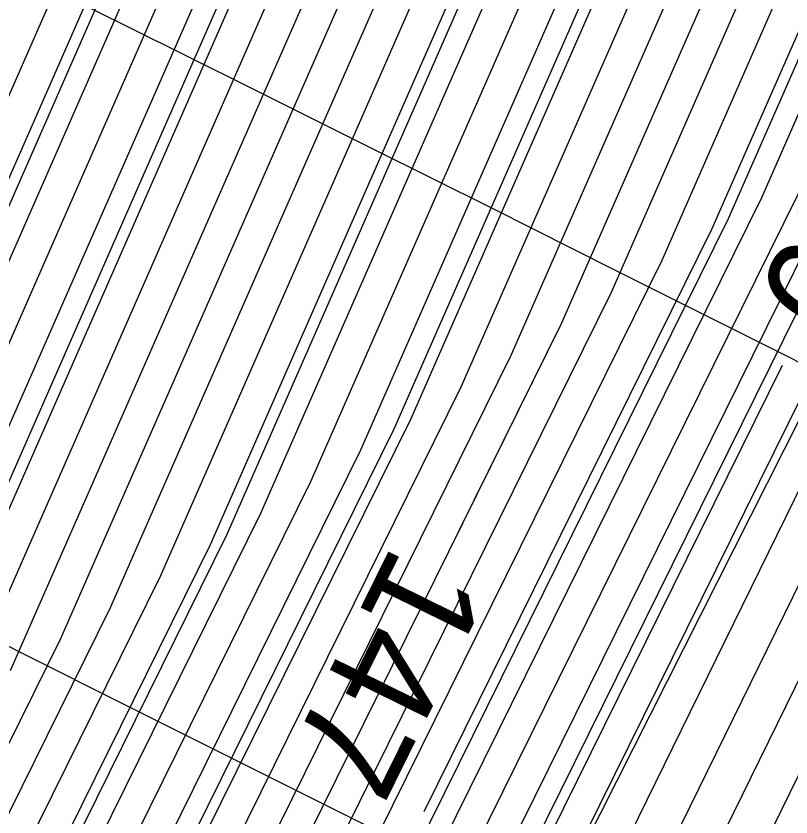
# Model space of a CAD drawing. Extents: x 2354170 to 2357230, y 866100 to 868290.
# Drawn here: x 2355800.25 to 2355814.54, y 867141.91 to 867156.68 of the extents above; entities that cross this region are included whole.
import ezdxf

# ---------------------------------------------------------------- set-up
doc = ezdxf.new("R2010")
doc.units = 0
for name, color, linetype in [('Default', 7, 'Continuous'), ('DTM Contours Major', 7, 'Continuous'), ('DTM Contours Minor', 7, 'Continuous'), ('PH Exist DTM Breakline', 7, 'Continuous'), ('Scratch_Level_0', 7, 'Continuous'), ('Scratch_Level_4', 7, 'Continuous')]:
    doc.layers.add(name, color=color, linetype=linetype)

msp = doc.modelspace()

# ---------------------------------------------------------------- linework, layer by layer
at = {"layer": 'Default'}
for points in [[(2355907.047, 867201.038), (2355900.498, 867201.143), (2355893.896, 867203.269), (2355889.562, 867204.31), (2355883.501, 867205.908), (2355879.631, 867205.986), (2355873.69, 867206.304), (2355869.982, 867206.646), (2355867.01, 867207.042), (2355859.981, 867207.088), (2355857.164, 867207.196), (2355849.981, 867206.816), (2355845.836, 867205.868), (2355839.981, 867204.741), (2355832.792, 867200.218), (2355828.039, 867197.496), (2355818.664, 867187.86), (2355815.753, 867185.01), (2355814.889, 867183.308), (2355803.884, 867163.815), (2355793.663, 867140.529)], [(2355905.395, 867198.459), (2355900.378, 867198.54), (2355891.607, 867201.364), (2355889.808, 867201.796), (2355882.239, 867203.793), (2355879.757, 867203.843), (2355875.947, 867204.047), (2355869.982, 867204.597), (2355865.202, 867205.233), (2355859.981, 867205.268), (2355855.41, 867205.442), (2355849.981, 867205.155), (2355843.683, 867203.714), (2355839.981, 867203.002), (2355835.436, 867200.142), (2355828.623, 867196.241), (2355817.168, 867184.466), (2355816.662, 867184.009), (2355816.413, 867183.504), (2355804.958, 867163.214), (2355795.512, 867141.694)], [(2355904.569, 867197.17), (2355900.317, 867197.238), (2355890.462, 867200.412), (2355889.93, 867200.54), (2355881.607, 867202.736), (2355879.819, 867202.771), (2355877.076, 867202.919), (2355869.982, 867203.572), (2355864.298, 867204.329), (2355859.981, 867204.358), (2355854.534, 867204.565), (2355849.981, 867204.325), (2355842.606, 867202.638), (2355839.981, 867202.132), (2355836.758, 867200.105), (2355828.915, 867195.614), (2355818.348, 867184.751), (2355817.097, 867183.619), (2355816.48, 867182.371), (2355805.495, 867162.913), (2355796.437, 867142.276)], [(2355903.743, 867195.881), (2355900.257, 867195.937), (2355891.113, 867198.882), (2355889.982, 867199.203), (2355887.288, 867200.013), (2355880.976, 867201.678), (2355879.882, 867201.7), (2355878.205, 867201.79), (2355869.982, 867202.547), (2355863.393, 867203.425), (2355859.981, 867203.447), (2355853.657, 867203.689), (2355849.981, 867203.494), (2355841.529, 867201.561), (2355839.981, 867201.263), (2355838.08, 867200.067), (2355829.207, 867194.986), (2355819.527, 867185.036), (2355817.532, 867183.23), (2355816.547, 867181.238), (2355806.032, 867162.613), (2355797.361, 867142.858)], [(2355839.13, 867203.336), (2355834.114, 867200.18), (2355828.331, 867196.868), (2355816.926, 867185.145), (2355816.218, 867184.452), (2355816.008, 867184.038), (2355804.421, 867163.515), (2355794.588, 867141.111), (2355791.508, 867134.878), (2355787.389, 867126.403), (2355786.193, 867123.64), (2355786.09, 867121.464)], [(2355902.09, 867193.303), (2355900.136, 867193.334), (2355895.009, 867194.985), (2355889.982, 867196.415), (2355880.83, 867199.165), (2355879.982, 867199.465), (2355875.248, 867200.013), (2355869.982, 867200.498), (2355861.585, 867201.616), (2355859.981, 867201.627), (2355851.904, 867201.935), (2355849.981, 867201.834), (2355842.022, 867200.013), (2355840.397, 867199.597), (2355839.531, 867199.308), (2355829.792, 867193.731), (2355821.887, 867185.606), (2355818.401, 867182.452), (2355816.681, 867178.972), (2355807.106, 867162.012), (2355799.211, 867144.023)], [(2355907.606, 867190.013), (2355901.264, 867192.014), (2355900.076, 867192.033), (2355896.958, 867193.037), (2355889.982, 867195.02), (2355882.823, 867197.171), (2355879.982, 867198.176), (2355870.749, 867199.245), (2355869.982, 867199.447), (2355865.93, 867200.013), (2355860.681, 867200.712), (2355859.981, 867200.717), (2355851.027, 867201.059), (2355849.981, 867201.003), (2355845.652, 867200.013), (2355841.137, 867198.857), (2355838.729, 867198.055), (2355830.084, 867193.104), (2355823.067, 867185.891), (2355818.836, 867182.062), (2355816.748, 867177.839), (2355807.643, 867161.711), (2355800.135, 867144.605)], [(2355909.982, 867185.953), (2355901.079, 867188.916), (2355899.982, 867189.319), (2355897.786, 867190.013), (2355889.982, 867192.232), (2355886.81, 867193.185), (2355879.982, 867195.599), (2355873.664, 867196.33), (2355869.982, 867197.299), (2355861.513, 867198.482), (2355859.981, 867198.787), (2355850.823, 867199.171), (2355849.981, 867199.263), (2355842.617, 867197.377), (2355837.127, 867195.548), (2355830.668, 867191.849), (2355825.426, 867186.461), (2355819.705, 867181.284), (2355816.882, 867175.573), (2355808.717, 867161.11), (2355801.984, 867145.769), (2355795.687, 867133.026)], [(2355796.209, 867132.794), (2355802.909, 867146.352), (2355809.254, 867160.809), (2355816.95, 867174.44), (2355820.14, 867180.895), (2355826.606, 867186.746), (2355830.961, 867191.222), (2355836.326, 867194.294), (2355843.356, 867196.638), (2355849.981, 867198.333), (2355851.867, 867198.128), (2355859.981, 867197.788), (2355862.761, 867197.233), (2355869.982, 867196.225), (2355875.121, 867194.873), (2355879.982, 867194.31), (2355888.803, 867191.191), (2355889.982, 867190.837), (2355892.882, 867190.013), (2355899.982, 867187.77), (2355903.529, 867186.465)], [(2355797.254, 867132.331), (2355804.758, 867147.516), (2355810.328, 867160.208), (2355817.084, 867172.174), (2355821.01, 867180.116), (2355828.965, 867187.316), (2355831.545, 867189.967), (2355834.723, 867191.787), (2355844.836, 867195.158), (2355849.981, 867196.475), (2355853.953, 867196.041), (2355859.981, 867195.789), (2355865.258, 867194.736), (2355869.982, 867194.077), (2355878.036, 867191.958), (2355879.982, 867191.733), (2355884.847, 867190.013), (2355888.559, 867188.59), (2355889.982, 867188.028), (2355893.172, 867186.822), (2355899.982, 867184.671), (2355908.43, 867181.565)], [(2355797.776, 867132.1), (2355805.682, 867148.099), (2355810.865, 867159.907), (2355817.151, 867171.041), (2355821.444, 867179.727), (2355830.145, 867187.601), (2355831.837, 867189.34), (2355833.922, 867190.533), (2355845.576, 867194.418), (2355849.981, 867195.546), (2355854.996, 867194.998), (2355859.981, 867194.789), (2355866.506, 867193.488), (2355869.982, 867193.003), (2355879.493, 867190.501), (2355879.982, 867190.444), (2355881.202, 867190.013), (2355887.549, 867187.58), (2355889.982, 867186.618), (2355895.438, 867184.557), (2355899.982, 867183.121), (2355908.437, 867180.013)], [(2355798.299, 867131.868), (2355806.607, 867148.681), (2355811.402, 867159.607), (2355817.218, 867169.908), (2355821.879, 867179.338), (2355831.325, 867187.886), (2355832.129, 867188.712), (2355833.12, 867189.28), (2355846.316, 867193.678), (2355849.981, 867194.617), (2355856.039, 867193.955), (2355859.981, 867193.79), (2355867.755, 867192.24), (2355869.982, 867191.929), (2355877.266, 867190.013), (2355879.982, 867189.084), (2355886.539, 867186.57), (2355889.982, 867185.209), (2355897.703, 867182.292), (2355899.982, 867181.572), (2355904.223, 867180.013)], [(2355802.285, 867138.646), (2355807.531, 867149.263), (2355811.939, 867159.306), (2355817.285, 867168.775), (2355822.314, 867178.948), (2355832.354, 867188.034), (2355832.38, 867188.048), (2355832.418, 867188.084), (2355832.801, 867188.187), (2355847.056, 867192.938), (2355849.981, 867193.687), (2355857.082, 867192.912), (2355859.981, 867192.791), (2355869.003, 867190.991), (2355869.982, 867190.855), (2355872.564, 867190.175)], [(2355799.344, 867131.405), (2355808.456, 867149.845), (2355812.476, 867159.006), (2355817.352, 867167.642), (2355822.749, 867178.559), (2355831.93, 867186.868), (2355832.227, 867187.032), (2355832.671, 867187.44), (2355837.146, 867188.649), (2355847.795, 867192.199), (2355849.981, 867192.758), (2355858.125, 867191.869), (2355859.981, 867191.791), (2355868.898, 867190.013), (2355869.982, 867189.742), (2355870.441, 867189.554), (2355879.982, 867186.289), (2355884.519, 867184.55), (2355889.982, 867182.39), (2355896.275, 867180.013), (2355899.982, 867178.394), (2355902.801, 867177.193)], [(2355829.943, 867192.031), (2355824.246, 867186.176), (2355819.271, 867181.673), (2355816.815, 867176.706), (2355808.18, 867161.41), (2355801.06, 867145.187), (2355795.164, 867133.257), (2355791.027, 867124.744), (2355790.493, 867124.27), (2355790.299, 867122.067), (2355789.732, 867111.148), (2355791.434, 867106.869), (2355792.192, 867103.904)], [(2355799.866, 867131.173), (2355809.381, 867150.428), (2355813.014, 867158.705), (2355817.419, 867166.509), (2355823.183, 867178.17), (2355831.506, 867185.701), (2355832.073, 867186.015), (2355832.924, 867186.797), (2355841.49, 867189.11), (2355848.535, 867191.459), (2355849.981, 867191.829), (2355859.168, 867190.826), (2355859.981, 867190.792), (2355863.887, 867190.013), (2355869.982, 867188.491), (2355872.564, 867187.43), (2355879.982, 867184.892), (2355883.509, 867183.54), (2355889.982, 867180.981), (2355892.545, 867180.013), (2355899.982, 867176.765), (2355905.638, 867174.356)], [(2355808.42, 867147.195), (2355810.305, 867151.01), (2355813.551, 867158.404), (2355817.487, 867165.376), (2355823.618, 867177.781), (2355831.081, 867184.534), (2355831.92, 867184.998), (2355833.178, 867186.154), (2355845.835, 867189.572), (2355849.275, 867190.719), (2355849.981, 867190.9), (2355858.104, 867190.013), (2355859.981, 867189.771), (2355860.349, 867189.645), (2355869.982, 867187.24), (2355874.688, 867185.306), (2355879.982, 867183.495), (2355882.499, 867182.53), (2355884.237, 867181.843)], [(2355799.312, 867127.421), (2355800.911, 867130.71), (2355811.23, 867151.592), (2355814.088, 867158.104), (2355817.554, 867164.243), (2355824.053, 867177.391), (2355830.657, 867183.367), (2355831.767, 867183.982), (2355833.431, 867185.51), (2355849.93, 867189.967), (2355849.981, 867189.97), (2355850.039, 867189.955), (2355859.981, 867188.674), (2355862.017, 867187.977), (2355869.982, 867185.989), (2355876.812, 867183.182), (2355879.982, 867182.098), (2355881.489, 867181.52), (2355885.302, 867180.013), (2355889.982, 867178.135), (2355893.779, 867176.216), (2355899.982, 867173.506), (2355908.188, 867170.013)], [(2355904.361, 867170.013), (2355899.982, 867171.877), (2355896.671, 867173.323), (2355889.982, 867176.704), (2355881.737, 867180.013), (2355880.479, 867180.51), (2355879.982, 867180.701), (2355878.936, 867181.058), (2355869.982, 867184.737), (2355863.685, 867186.31), (2355859.981, 867187.577), (2355851.298, 867188.696), (2355849.981, 867189.028), (2355848.804, 867188.951), (2355833.684, 867184.867), (2355831.613, 867182.965), (2355830.232, 867182.201), (2355824.488, 867177.002), (2355817.621, 867163.11), (2355814.625, 867157.803), (2355812.154, 867152.174), (2355801.433, 867130.479), (2355800.065, 867127.664)], [(2355881.412, 867178.713), (2355881.194, 867178.8), (2355879.982, 867179.315), (2355878.436, 867180.013), (2355869.982, 867183.486), (2355865.352, 867184.642), (2355859.981, 867186.48), (2355852.557, 867187.437), (2355849.981, 867188.085), (2355847.678, 867187.935), (2355833.937, 867184.224), (2355831.46, 867181.948), (2355829.808, 867181.034), (2355824.923, 867176.613), (2355817.688, 867161.977), (2355815.162, 867157.503), (2355813.079, 867152.757), (2355807.766, 867142.005)], [(2355817.908, 867182.723), (2355816.614, 867180.105), (2355806.569, 867162.312), (2355798.286, 867143.44), (2355793.597, 867133.952), (2355788.767, 867124.014), (2355788.562, 867123.832), (2355788.488, 867122.985), (2355787.838, 867110.493), (2355788.27, 867109.408), (2355790.671, 867100.012), (2355791.59, 867098.403), (2355795.188, 867091.199)], [(2355806.137, 867130.508), (2355818.112, 867154.924), (2355818.886, 867156.579), (2355827.557, 867174.221), (2355828.97, 867174.978), (2355830.541, 867175.848), (2355835.457, 867180.364), (2355840.921, 867181.84), (2355849.981, 867182.431), (2355859.594, 867180.013), (2355859.981, 867179.886), (2355860.241, 867179.753), (2355869.982, 867175.476), (2355878.064, 867171.93), (2355879.982, 867171.064), (2355882.459, 867170.013), (2355887.515, 867167.546), (2355889.982, 867166.286), (2355893.985, 867164.016), (2355899.982, 867161.036), (2355900.713, 867160.743), (2355902.244, 867160.012)], [(2355802.376, 867115.951), (2355803.365, 867127.194), (2355804.369, 867128.084), (2355806.012, 867128.304), (2355807.635, 867131.814), (2355818.214, 867153.383), (2355820.227, 867157.689), (2355828.072, 867173.651), (2355830.663, 867175.04), (2355831.134, 867175.545), (2355831.63, 867175.972), (2355835.71, 867179.721), (2355839.795, 867180.824), (2355849.981, 867181.489), (2355855.849, 867180.013), (2355859.981, 867178.662), (2355860.534, 867178.379)], [(2355806.727, 867127.917), (2355809.133, 867133.12), (2355818.315, 867151.842), (2355821.568, 867158.798), (2355828.588, 867173.082), (2355830.907, 867174.325), (2355832.054, 867175.554), (2355833.261, 867176.595), (2355835.963, 867179.078), (2355838.669, 867179.808), (2355849.981, 867180.547), (2355852.104, 867180.013), (2355859.981, 867177.437), (2355865.259, 867174.735), (2355869.982, 867172.661), (2355876.02, 867170.013), (2355879.982, 867168.061), (2355885.39, 867165.421), (2355889.982, 867163.076), (2355891.937, 867161.968), (2355895.872, 867160.012), (2355898.547, 867158.578), (2355899.982, 867157.782), (2355904.24, 867155.754)], [(2355838.355, 867088.385), (2355834.973, 867090.012), (2355829.981, 867092.568), (2355824.198, 867095.795), (2355819.981, 867098.19), (2355817.626, 867100.012), (2355811.026, 867104.727), (2355810.534, 867104.888), (2355803.562, 867115.996), (2355803.619, 867116.543), (2355803.806, 867117.758), (2355804.602, 867126.852), (2355805.027, 867127.207), (2355807.442, 867127.53), (2355810.631, 867134.425), (2355818.417, 867150.301), (2355822.909, 867159.908), (2355829.104, 867172.512), (2355831.15, 867173.609), (2355832.974, 867175.563), (2355834.892, 867177.218), (2355836.216, 867178.435)], [(2355818.752, 867076.277), (2355813.099, 867080.011), (2355811.202, 867081.233), (2355809.981, 867082.14), (2355805.775, 867085.805), (2355802.109, 867090.012), (2355799.981, 867092.519), (2355795.702, 867100.012), (2355794.598, 867104.33), (2355791.625, 867111.804), (2355792.111, 867121.15), (2355792.424, 867124.709), (2355793.287, 867125.474), (2355796.732, 867132.563), (2355803.833, 867146.934), (2355809.791, 867160.509), (2355810.307, 867161.423)], [(2355799.503, 867126.317), (2355801.572, 867128.151), (2355802.478, 867130.015), (2355814.003, 867153.339), (2355815.699, 867157.202)], [(2355800.147, 867126.463), (2355802.325, 867128.394), (2355803, 867129.784), (2355814.928, 867153.921), (2355816.236, 867156.901)], [(2355799.961, 867117.174), (2355800.791, 867126.609), (2355803.078, 867128.637), (2355803.523, 867129.552), (2355815.852, 867154.503), (2355816.773, 867156.601)], [(2355828.504, 867088.534), (2355825.811, 867090.012), (2355819.981, 867093.323), (2355811.333, 867100.012), (2355810.166, 867100.845), (2355810.079, 867100.874), (2355808.323, 867103.671), (2355802.231, 867112.217), (2355801.091, 867115.082), (2355801.168, 867116.563), (2355802.078, 867126.902), (2355804.523, 867129.07), (2355804.582, 867129.078), (2355804.639, 867129.203), (2355806.748, 867133.501), (2355817.701, 867155.668), (2355817.847, 867156)], [(2355846.825, 867077.639), (2355842.243, 867080.011), (2355840.73, 867080.76), (2355839.981, 867081.119), (2355834.408, 867084.439), (2355829.981, 867086.567), (2355827.745, 867087.775), (2355823.669, 867090.012), (2355819.981, 867092.107), (2355810.737, 867099.256), (2355809.981, 867099.832), (2355809.825, 867100.012), (2355802.004, 867110.984), (2355800.46, 867114.863), (2355800.565, 867116.868), (2355801.434, 867126.755), (2355803.831, 867128.881), (2355804.045, 867129.321), (2355814.385, 867150.246)]]:
    msp.add_lwpolyline(points, dxfattribs=at)
at = {"layer": 'DTM Contours Major'}
for points in [[(2355802.376, 867115.951), (2355803.365, 867127.194), (2355804.369, 867128.084), (2355806.012, 867128.304), (2355807.635, 867131.814), (2355818.214, 867153.383), (2355820.227, 867157.689), (2355828.072, 867173.651), (2355830.663, 867175.04), (2355831.134, 867175.545), (2355831.63, 867175.972), (2355835.71, 867179.721), (2355839.795, 867180.824), (2355849.981, 867181.489), (2355855.849, 867180.013), (2355859.981, 867178.662), (2355860.534, 867178.379)], [(2355813.566, 867080.103), (2355811.44, 867081.471), (2355809.981, 867082.556), (2355805.997, 867086.027), (2355802.525, 867090.012), (2355799.981, 867093.008), (2355795.981, 867100.012), (2355794.95, 867104.048), (2355791.835, 867111.877), (2355792.312, 867121.048), (2355792.638, 867124.758), (2355793.538, 867125.555), (2355796.906, 867132.485), (2355804.141, 867147.128), (2355809.97, 867160.408), (2355813.828, 867167.241)]]:
    msp.add_lwpolyline(points, dxfattribs=at)
at = {"layer": 'DTM Contours Minor'}
for points in [[(2355905.946, 867199.319), (2355900.418, 867199.407), (2355892.37, 867201.999), (2355889.726, 867202.634), (2355882.66, 867204.498), (2355879.715, 867204.557), (2355875.195, 867204.8), (2355869.982, 867205.28), (2355865.805, 867205.836), (2355859.981, 867205.874), (2355855.995, 867206.027), (2355849.981, 867205.709), (2355844.4, 867204.432), (2355839.981, 867203.582), (2355834.555, 867200.168), (2355828.428, 867196.659), (2355816.381, 867184.276), (2355816.372, 867184.268), (2355816.368, 867184.259), (2355804.6, 867163.414), (2355795.422, 867142.505)], [(2355903.192, 867195.022), (2355900.217, 867195.069), (2355892.412, 867197.583), (2355889.982, 867198.274), (2355884.194, 867200.013), (2355880.555, 867200.973), (2355879.924, 867200.986), (2355878.957, 867201.038), (2355869.982, 867201.864), (2355862.791, 867202.822), (2355859.981, 867202.841), (2355853.073, 867203.104), (2355849.981, 867202.941), (2355840.811, 867200.843), (2355839.981, 867200.683), (2355838.962, 867200.042), (2355829.402, 867194.568), (2355820.314, 867185.226), (2355817.821, 867182.971), (2355816.592, 867180.483), (2355806.39, 867162.412), (2355797.978, 867143.246)], [(2355858.127, 867199.864), (2355854.577, 867200.013), (2355850.15, 867200.182), (2355849.981, 867200.173), (2355849.282, 867200.013), (2355841.877, 867198.117), (2355837.928, 867196.801), (2355830.376, 867192.477), (2355824.246, 867186.176), (2355819.271, 867181.673), (2355816.815, 867176.706), (2355808.18, 867161.41), (2355801.06, 867145.187), (2355795.164, 867133.257)], [(2355798.647, 867131.714), (2355807.223, 867149.069), (2355811.76, 867159.406), (2355817.263, 867169.153), (2355822.169, 867179.078), (2355832.111, 867188.076), (2355832.324, 867188.294), (2355832.586, 867188.444), (2355842.607, 867191.784)], [(2355800.446, 867131.058), (2355810.305, 867151.01), (2355813.551, 867158.404), (2355817.487, 867165.376), (2355823.618, 867177.781), (2355831.081, 867184.534), (2355831.92, 867184.998), (2355833.178, 867186.154), (2355845.835, 867189.572), (2355849.275, 867190.719), (2355849.981, 867190.9), (2355858.104, 867190.013), (2355859.981, 867189.771), (2355860.349, 867189.645), (2355869.982, 867187.24), (2355874.688, 867185.306), (2355879.982, 867183.495), (2355882.499, 867182.53), (2355888.867, 867180.013), (2355889.982, 867179.565), (2355890.886, 867179.108), (2355899.982, 867175.135), (2355908.475, 867171.519)], [(2355799.46, 867110.761), (2355798.146, 867114.062), (2355798.35, 867117.99), (2355799.074, 867126.219), (2355801.07, 867127.989), (2355802.13, 867130.17), (2355813.387, 867152.951), (2355815.341, 867157.402)], [(2355806.084, 867104.742), (2355801.928, 867110.572), (2355800.25, 867114.791), (2355800.363, 867116.97), (2355801.22, 867126.707), (2355803.58, 867128.8), (2355803.871, 867129.398), (2355816.469, 867154.892), (2355817.131, 867156.4)]]:
    msp.add_lwpolyline(points, dxfattribs=at)
at = {"layer": 'PH Exist DTM Breakline'}
msp.add_lwpolyline([(2355818.243, 867121.169), (2355814.419, 867120.04), (2355812.215, 867119.724), (2355808.295, 867121.836), (2355806.527, 867123.763), (2355804.262, 867127.398), (2355804.529, 867129.106), (2355827.395, 867174.399), (2355830.494, 867175.539), (2355834.6, 867175.579), (2355837.305, 867172.194), (2355838.719, 867168.641), (2355837.775, 867164.799)], dxfattribs=at)
at = {"layer": 'Scratch_Level_0'}
for p, q in [((2355807.844, 867156.206), (2355807.844, 867156.206)), ((2355813.394, 867155.533), (2355813.394, 867155.533)), ((2355804.38, 867155.501), (2355804.38, 867155.501)), ((2355800.916, 867154.795), (2355800.916, 867154.795)), ((2355809.929, 867154.827), (2355809.929, 867154.827)), ((2355806.465, 867154.121), (2355806.465, 867154.121)), ((2355812.014, 867153.448), (2355812.014, 867153.448)), ((2355803.001, 867153.416), (2355803.001, 867153.416)), ((2355808.55, 867152.742), (2355808.55, 867152.742)), ((2355805.086, 867152.036), (2355805.086, 867152.036)), ((2355814.099, 867152.068), (2355814.099, 867152.068)), ((2355801.621, 867151.331), (2355801.621, 867151.331)), ((2355810.635, 867151.363), (2355810.635, 867151.363)), ((2355807.171, 867150.657), (2355807.171, 867150.657)), ((2355803.706, 867149.951), (2355803.706, 867149.951)), ((2355812.72, 867149.983), (2355812.72, 867149.983)), ((2355809.256, 867149.278), (2355809.256, 867149.278)), ((2355805.791, 867148.572), (2355805.791, 867148.572)), ((2355802.327, 867147.866), (2355802.327, 867147.866)), ((2355811.341, 867147.898), (2355811.341, 867147.898)), ((2355807.876, 867147.193), (2355807.876, 867147.193)), ((2355813.425, 867146.519), (2355813.425, 867146.519)), ((2355804.412, 867146.487), (2355804.412, 867146.487)), ((2355800.947, 867145.782), (2355800.947, 867145.782)), ((2355809.961, 867145.813), (2355809.961, 867145.813)), ((2355806.497, 867145.108), (2355806.497, 867145.108)), ((2355812.046, 867144.434), (2355812.046, 867144.434)), ((2355803.032, 867144.402), (2355803.032, 867144.402)), ((2355808.582, 867143.728), (2355808.582, 867143.728)), ((2355805.117, 867143.023), (2355805.117, 867143.023)), ((2355814.131, 867143.054), (2355814.131, 867143.054)), ((2355801.653, 867142.317), (2355801.653, 867142.317)), ((2355810.667, 867142.349), (2355810.667, 867142.349))]:
    msp.add_line(p, q, dxfattribs=at)
at = {"layer": 'Scratch_Level_4'}
for points in [[(2355800.076, 867157.596), (2355802.315, 867156.483), (2355804.553, 867155.37), (2355806.79, 867154.254), (2355809.026, 867153.137), (2355811.261, 867152.017), (2355813.496, 867150.897), (2355815.731, 867149.777), (2355817.966, 867148.657), (2355820.201, 867147.538), (2355822.438, 867146.423), (2355824.224, 867145.534)], [(2355799.644, 867145.287), (2355801.879, 867144.168), (2355804.115, 867143.05), (2355806.351, 867141.933), (2355808.588, 867140.817), (2355810.826, 867139.702), (2355813.064, 867138.589), (2355815.304, 867137.479), (2355817.544, 867136.37), (2355819.092, 867135.605)]]:
    msp.add_lwpolyline(points, dxfattribs=at)

# ---------------------------------------------------------------- texts
at = {"layer": 'Default'}
for s, rotation, p in [('149', 243.9639, (2355815.815, 867155.419)), ('147', 243.7034, (2355807.203, 867146.989))]:
    msp.add_text(s, height=2, rotation=rotation, dxfattribs=at).set_placement(p)

doc.saveas('drawing.dxf')
